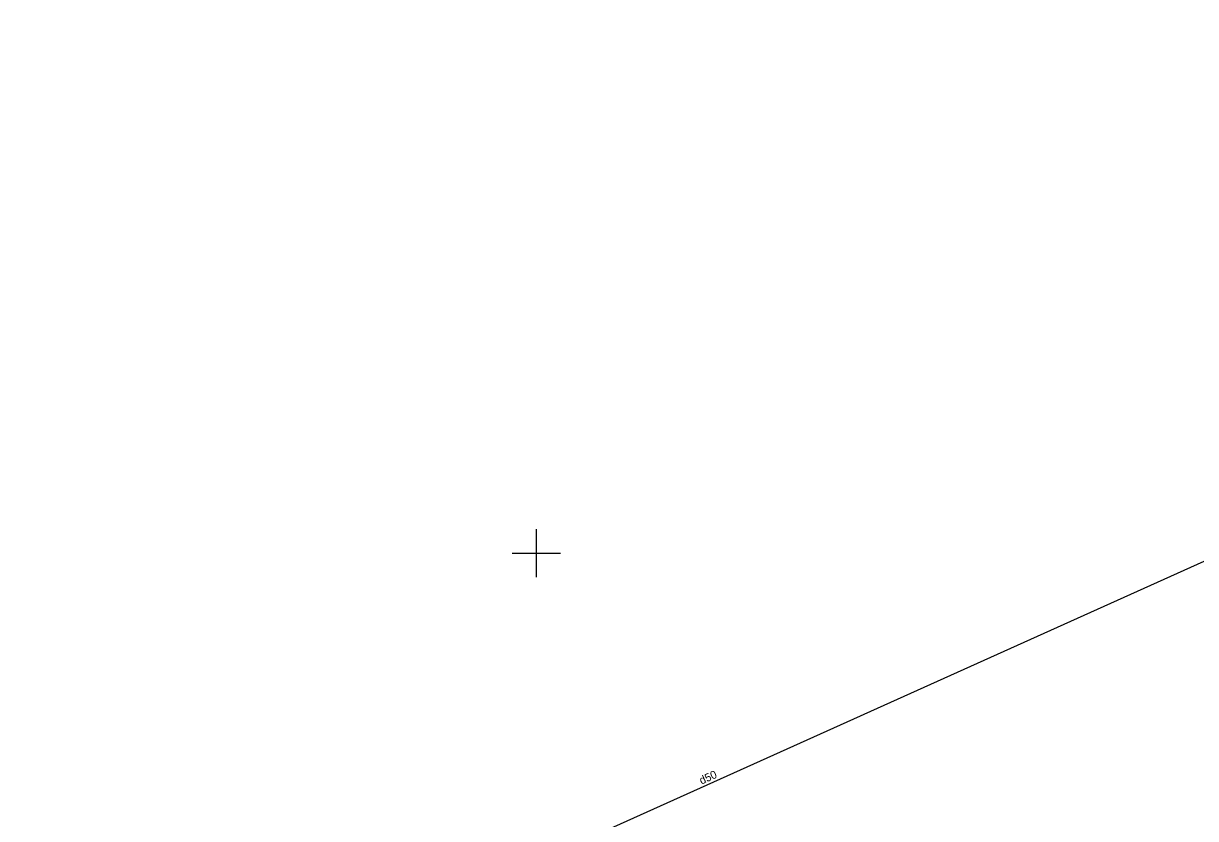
# Model space of a CAD drawing. Extents: x 469981 to 472086, y 246785 to 247785.
# Drawn here: x 470068 to 470141.2, y 246933.4 to 246983.1 of the extents above; entities that cross this region are included whole.
import ezdxf

# ---------------------------------------------------------------- set-up
doc = ezdxf.new("R2010")
doc.units = 0
for name, color, linetype in [('DREN_VADP_####_####_#', 7, 'Continuous'), ('DREN_VADP_####_TKST_#', 7, 'Continuous'), ('GEOD_ELEM_####_####_#', 7, 'Continuous'), ('RELJ_NOGA_####_####_#', 7, 'Continuous'), ('RELJ_NOGL_####_####_#', 7, 'Continuous')]:
    doc.layers.add(name, color=color, linetype=linetype)

msp = doc.modelspace()

# ---------------------------------------------------------------- linework, layer by layer
at = {"layer": 'DREN_VADP_####_####_#'}
msp.add_lwpolyline([(470067.964, 246916.336), (470207.556, 246979.116), (470209.528, 246980.003), (470212.802, 246976.95)], dxfattribs=at)
at = {"layer": 'GEOD_ELEM_####_####_#'}
for p, q in [((470100, 246951.5), (470100, 246950)), ((470098.5, 246950), (470100, 246950)), ((470100, 246950), (470100, 246948.5)), ((470100, 246950), (470101.5, 246950))]:
    msp.add_line(p, q, dxfattribs=at)
at = {"layer": 'RELJ_NOGA_####_####_#'}
for points in [[(470120.845, 246890.769), (470123.591, 246892.466), (470150.351, 246909.177), (470171.26, 246922.106), (470191.149, 246935.734), (470210.204, 246948.514), (470224.202, 246958.074), (470243.113, 246970.411), (470266.522, 246987.913), (470280.536, 247001.251), (470299.823, 247020.383), (470317.592, 247038.544), (470334.877, 247055.828), (470351.425, 247073.192), (470366.151, 247085.967)], [(470131.061, 246906.318), (470145.51, 246915.734), (470167.467, 246930.013), (470172.332, 246933.299), (470177.132, 246936.684), (470181.922, 246940.082), (470186.761, 246943.407), (470191.297, 246946.326)]]:
    msp.add_spline(points, degree=3, dxfattribs=at)
at = {"layer": 'RELJ_NOGL_####_####_#'}
for points in [[(470122.047, 246889.925), (470124.645, 246891.606), (470151.263, 246908.028), (470171.623, 246921.498), (470191.873, 246934.822), (470224.882, 246957.282), (470243.432, 246969.856), (470267.182, 246986.981), (470282.015, 246999.84), (470300.677, 247018.663), (470318.825, 247036.845), (470336.227, 247054.122), (470352.943, 247071.373), (470367.141, 247084.447)], [(470190.54, 246947.358), (470186.009, 246944.41), (470166.558, 246931.167), (470144.931, 246916.663), (470130.438, 246907.22)]]:
    msp.add_spline(points, degree=3, dxfattribs=at)

# ---------------------------------------------------------------- texts
at = {"layer": 'DREN_VADP_####_TKST_#'}
msp.add_text('d50', height=0.5, rotation=24.21521, dxfattribs=at).set_placement((470110.317, 246935.548))

doc.saveas('drawing.dxf')
